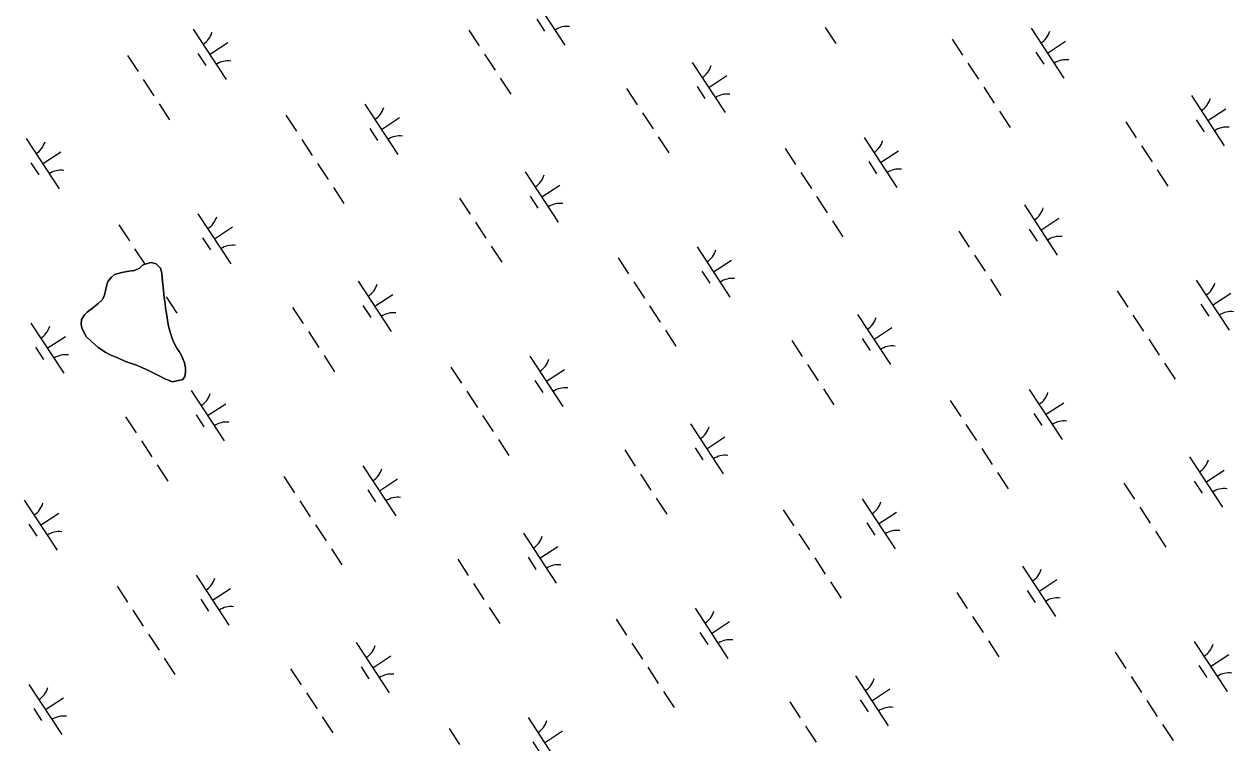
# Model space of a CAD drawing. Extents: x 3945642 to 3966284, y 206476 to 228921.
# Drawn here: x 3952486 to 3953494, y 218632 to 219231 of the extents above; entities that cross this region are included whole.
import ezdxf

# ---------------------------------------------------------------- set-up
doc = ezdxf.new("R2010")
doc.units = 0
doc.layers.add('V-TOPO-SHOR', color=7, linetype='Continuous')
doc.layers.add('V-WETL-SWMP', color=7, linetype='Continuous')

msp = doc.modelspace()

# ---------------------------------------------------------------- linework, layer by layer
at = {"layer": 'V-TOPO-SHOR'}
msp.add_lwpolyline([(3952609.9, 218932.9), (3952606.5, 218934.4), (3952603.6, 218935.6), (3952598.9, 218937.9), (3952593.9, 218940.5), (3952588.2, 218943.3), (3952585, 218944.7), (3952579.8, 218946.8), (3952574.9, 218948.6), (3952570.7, 218950), (3952564.9, 218952.7), (3952560.9, 218954.3), (3952558.1, 218955.5), (3952553.7, 218957.7), (3952547.6, 218961.9), (3952542.5, 218966.5), (3952538.1, 218970.7), (3952536.2, 218973.8), (3952534.4, 218978), (3952533.7, 218981.1), (3952534.2, 218984.9), (3952536.5, 218988.7), (3952538.7, 218991), (3952543.4, 218994.4), (3952548.1, 218998.3), (3952551.4, 219001.2), (3952552.9, 219004.4), (3952554.1, 219008.9), (3952554.9, 219012.7), (3952556.1, 219016.7), (3952559.1, 219020.2), (3952561.7, 219022.3), (3952567.6, 219024.1), (3952573.6, 219025.1), (3952578.3, 219025.6), (3952582.3, 219027.6), (3952585, 219030.2), (3952588, 219031.3), (3952592.1, 219032.4), (3952596.3, 219031.3), (3952599.8, 219027.8), (3952601, 219023.4), (3952601.5, 219016.7), (3952602.3, 219009.2), (3952603.1, 219003.2), (3952603.8, 218998.1), (3952604.2, 218994.4), (3952604.8, 218989.9), (3952605.4, 218986.3), (3952606.2, 218980.6), (3952607.1, 218977.1), (3952608.2, 218973.4), (3952609.7, 218969), (3952611.1, 218965.6), (3952613.6, 218961), (3952615.6, 218958.3), (3952617.7, 218954.4), (3952619.9, 218948.7), (3952620.8, 218944.5), (3952620.8, 218941), (3952620.3, 218937.3), (3952618.4, 218934.9), (3952609.9, 218932.9)], dxfattribs=at)
at = {"layer": 'V-WETL-SWMP'}
for p, q in [((3952909.3, 219255.3), (3952936.7, 219213.5)), ((3952913.3, 219235.2), (3952919.9, 219225.2)), ((3952627.1, 219226.7), (3952654.5, 219184.9)), ((3952856.7, 219226.1), (3952865.5, 219212.8)), ((3953153.7, 219228.3), (3953162.5, 219214.9)), ((3953325.1, 219227.7), (3953352.5, 219185.9)), ((3952640.8, 219205.8), (3952655.9, 219215.7)), ((3953259.4, 219218.6), (3953268.1, 219205.2)), ((3953338.8, 219206.8), (3953353.9, 219216.7)), ((3952572.4, 219204.9), (3952581.2, 219191.5)), ((3952631.1, 219206.6), (3952637.7, 219196.6)), ((3952869.9, 219206.1), (3952878.6, 219192.7)), ((3953329.1, 219207.6), (3953335.7, 219197.6)), ((3953042.9, 219199.1), (3953070.3, 219157.3)), ((3953272.5, 219198.5), (3953281.3, 219185.1)), ((3952585.6, 219184.8), (3952594.4, 219171.4)), ((3952883, 219186), (3952891.8, 219172.6)), ((3953056.6, 219178.2), (3953071.7, 219188.1)), ((3952988.2, 219177.3), (3952997, 219163.9)), ((3953046.9, 219179), (3953053.5, 219169)), ((3953285.7, 219178.5), (3953294.4, 219165.1)), ((3953458.7, 219171.5), (3953486.1, 219129.7)), ((3952598.7, 219164.7), (3952607.5, 219151.4)), ((3952770.2, 219164.2), (3952797.6, 219122.4)), ((3952704.4, 219155.1), (3952713.2, 219141.7)), ((3952783.9, 219143.3), (3952799, 219153.1)), ((3953001.4, 219157.2), (3953010.2, 219143.8)), ((3953298.8, 219158.4), (3953307.6, 219145)), ((3953462.7, 219151.4), (3953469.3, 219141.3)), ((3953472.4, 219150.6), (3953487.5, 219160.5)), ((3952774.2, 219144.1), (3952780.7, 219134)), ((3953404, 219149.7), (3953412.8, 219136.3)), ((3952488, 219135.6), (3952515.4, 219093.8)), ((3952717.6, 219135), (3952726.3, 219121.6)), ((3953014.5, 219137.1), (3953023.3, 219123.7)), ((3953186, 219136.6), (3953213.4, 219094.8)), ((3952501.7, 219114.7), (3952516.8, 219124.5)), ((3953120.2, 219127.5), (3953129, 219114.1)), ((3953199.7, 219115.7), (3953214.8, 219125.5)), ((3953417.2, 219129.6), (3953426, 219116.2)), ((3952492, 219115.5), (3952498.5, 219105.4)), ((3952730.7, 219114.9), (3952739.5, 219101.5)), ((3953190, 219116.5), (3953196.5, 219106.4)), ((3952903.8, 219108), (3952931.2, 219066.1)), ((3953133.4, 219107.4), (3953142.1, 219094)), ((3953430.3, 219109.5), (3953439.1, 219096.1)), ((3952743.9, 219094.8), (3952752.6, 219081.5)), ((3952917.5, 219087.1), (3952932.6, 219096.9)), ((3952849.1, 219086.1), (3952857.9, 219072.7)), ((3952907.8, 219087.8), (3952914.3, 219077.8)), ((3953146.5, 219087.3), (3953155.3, 219073.9)), ((3953319.6, 219080.4), (3953347, 219038.5)), ((3952631.1, 219073), (3952658.5, 219031.2)), ((3952565.3, 219063.9), (3952574, 219050.5)), ((3952644.8, 219052.1), (3952659.8, 219062)), ((3952862.3, 219066.1), (3952871, 219052.7)), ((3953159.7, 219067.2), (3953168.4, 219053.8)), ((3953323.5, 219060.2), (3953330.1, 219050.2)), ((3953333.3, 219059.4), (3953348.3, 219069.3)), ((3952635, 219052.9), (3952641.6, 219042.9)), ((3953264.9, 219058.5), (3953273.7, 219045.1)), ((3952578.4, 219043.8), (3952586.9, 219030.9)), ((3952875.4, 219046), (3952884.2, 219032.6)), ((3953046.9, 219045.4), (3953074.3, 219003.6)), ((3952585, 219030.2), (3952582.3, 219027.6)), ((3952588, 219031.3), (3952585, 219030.2)), ((3952592.1, 219032.4), (3952588, 219031.3)), ((3952596.3, 219031.3), (3952592.1, 219032.4)), ((3952599.8, 219027.8), (3952596.3, 219031.3)), ((3952981.1, 219036.3), (3952989.8, 219022.9)), ((3953060.6, 219024.5), (3953075.6, 219034.4)), ((3953278.1, 219038.4), (3953286.8, 219025.1)), ((3952559.1, 219020.2), (3952556.1, 219016.7)), ((3952561.7, 219022.3), (3952559.1, 219020.2)), ((3952567.6, 219024.1), (3952561.7, 219022.3)), ((3952573.6, 219025.1), (3952567.6, 219024.1)), ((3952578.3, 219025.6), (3952573.6, 219025.1)), ((3952582.3, 219027.6), (3952578.3, 219025.6)), ((3952601, 219023.4), (3952599.8, 219027.8)), ((3952601.5, 219016.7), (3952601, 219023.4)), ((3953050.8, 219025.3), (3953057.4, 219015.3)), ((3952554.9, 219012.7), (3952554.1, 219008.9)), ((3952556.1, 219016.7), (3952554.9, 219012.7)), ((3952602.3, 219009.2), (3952601.5, 219016.7)), ((3952764.7, 219016.8), (3952792.1, 218975)), ((3952994.2, 219016.2), (3953003, 219002.8)), ((3953291.2, 219018.4), (3953300, 219005)), ((3953462.7, 219017.8), (3953490.1, 218976)), ((3952551.4, 219001.2), (3952548.1, 218998.3)), ((3952552.9, 219004.4), (3952551.4, 219001.2)), ((3952554.1, 219008.9), (3952552.9, 219004.4)), ((3952603.1, 219003.2), (3952602.3, 219009.2)), ((3952603.8, 218998.1), (3952603.1, 219003.2)), ((3952604.7, 219003.7), (3952613.5, 218990.3)), ((3952778.4, 218995.9), (3952793.4, 219005.8)), ((3953396.9, 219008.7), (3953405.6, 218995.3)), ((3953476.4, 218996.9), (3953491.4, 219006.8)), ((3952538.7, 218991), (3952536.5, 218988.7)), ((3952543.4, 218994.4), (3952538.7, 218991)), ((3952548.1, 218998.3), (3952543.4, 218994.4)), ((3952604.2, 218994.4), (3952603.8, 218998.1)), ((3952604.8, 218989.9), (3952604.2, 218994.4)), ((3952605.4, 218986.3), (3952604.8, 218989.9)), ((3952710, 218995), (3952718.7, 218981.6)), ((3952768.6, 218996.7), (3952775.2, 218986.7)), ((3953007.4, 218996.2), (3953016.1, 218982.8)), ((3953466.6, 218997.7), (3953473.2, 218987.7)), ((3952491.9, 218981.9), (3952519.3, 218940.1)), ((3952534.2, 218984.9), (3952533.7, 218981.1)), ((3952533.7, 218981.1), (3952534.4, 218978)), ((3952536.5, 218988.7), (3952534.2, 218984.9)), ((3952606.2, 218980.6), (3952605.4, 218986.3)), ((3952607.1, 218977.1), (3952606.2, 218980.6)), ((3953180.5, 218989.2), (3953207.9, 218947.4)), ((3953410, 218988.6), (3953418.8, 218975.2)), ((3952505.6, 218961), (3952520.7, 218970.8)), ((3952534.4, 218978), (3952536.2, 218973.8)), ((3952536.2, 218973.8), (3952538.1, 218970.7)), ((3952538.1, 218970.7), (3952542.5, 218966.5)), ((3952608.2, 218973.4), (3952607.1, 218977.1)), ((3952609.7, 218969), (3952608.2, 218973.4)), ((3952723.1, 218974.9), (3952731.9, 218961.5)), ((3953020.5, 218976.1), (3953029.3, 218962.7)), ((3953194.2, 218968.3), (3953209.2, 218978.2)), ((3952495.9, 218961.8), (3952502.5, 218951.7)), ((3952542.5, 218966.5), (3952547.6, 218961.9)), ((3952547.6, 218961.9), (3952553.7, 218957.7)), ((3952611.1, 218965.6), (3952609.7, 218969)), ((3952613.6, 218961), (3952611.1, 218965.6)), ((3952615.6, 218958.3), (3952613.6, 218961)), ((3953125.8, 218967.4), (3953134.5, 218954)), ((3953184.4, 218969.1), (3953191, 218959)), ((3953423.2, 218968.5), (3953431.9, 218955.2)), ((3952553.7, 218957.7), (3952558.1, 218955.5)), ((3952558.1, 218955.5), (3952560.9, 218954.3)), ((3952560.9, 218954.3), (3952564.9, 218952.7)), ((3952564.9, 218952.7), (3952570.7, 218950)), ((3952570.7, 218950), (3952574.9, 218948.6)), ((3952617.7, 218954.4), (3952615.6, 218958.3)), ((3952619.9, 218948.7), (3952617.7, 218954.4)), ((3952736.3, 218954.8), (3952745, 218941.4)), ((3952907.7, 218954.3), (3952935.1, 218912.5)), ((3952574.9, 218948.6), (3952579.8, 218946.8)), ((3952579.8, 218946.8), (3952585, 218944.7)), ((3952585, 218944.7), (3952588.2, 218943.3)), ((3952588.2, 218943.3), (3952593.9, 218940.5)), ((3952593.9, 218940.5), (3952598.9, 218937.9)), ((3952620.8, 218944.5), (3952619.9, 218948.7)), ((3952620.3, 218937.3), (3952620.8, 218941)), ((3952620.8, 218941), (3952620.8, 218944.5)), ((3952841.9, 218945.2), (3952850.7, 218931.8)), ((3952921.4, 218933.4), (3952936.5, 218943.2)), ((3953138.9, 218947.3), (3953147.7, 218933.9)), ((3953436.3, 218948.5), (3953445.1, 218935.1)), ((3952598.9, 218937.9), (3952603.6, 218935.6)), ((3952603.6, 218935.6), (3952606.5, 218934.4)), ((3952606.5, 218934.4), (3952609.9, 218932.9)), ((3952609.9, 218932.9), (3952618.4, 218934.9)), ((3952618.4, 218934.9), (3952620.3, 218937.3)), ((3952911.7, 218934.2), (3952918.3, 218924.1)), ((3952625.5, 218925.7), (3952652.9, 218883.8)), ((3952855.1, 218925.1), (3952863.9, 218911.7)), ((3953152.1, 218927.2), (3953160.8, 218913.8)), ((3953323.5, 218926.7), (3953350.9, 218884.8)), ((3952639.2, 218904.8), (3952654.3, 218914.6)), ((3953257.7, 218917.5), (3953266.5, 218904.2)), ((3953337.2, 218905.7), (3953352.3, 218915.6)), ((3952570.8, 218903.8), (3952579.6, 218890.4)), ((3952629.5, 218905.5), (3952636, 218895.5)), ((3952868.2, 218905), (3952877, 218891.6)), ((3953327.5, 218906.5), (3953334.1, 218896.5)), ((3953041.3, 218898), (3953068.7, 218856.2)), ((3953270.9, 218897.5), (3953279.7, 218884.1)), ((3952584, 218883.8), (3952592.7, 218870.4)), ((3952881.4, 218884.9), (3952890.2, 218871.5)), ((3953055, 218877.1), (3953070.1, 218887)), ((3952986.6, 218876.2), (3952995.4, 218862.8)), ((3953045.3, 218877.9), (3953051.8, 218867.9)), ((3953284, 218877.4), (3953292.8, 218864)), ((3953457.1, 218870.4), (3953484.5, 218828.6)), ((3952597.1, 218863.7), (3952605.9, 218850.3)), ((3952768.6, 218863.1), (3952796, 218821.3)), ((3953470.8, 218849.5), (3953485.9, 218859.4)), ((3952702.8, 218854), (3952711.6, 218840.6)), ((3952782.3, 218842.2), (3952797.3, 218852.1)), ((3952999.8, 218856.1), (3953008.5, 218842.8)), ((3953297.2, 218857.3), (3953306, 218843.9)), ((3953402.4, 218848.6), (3953411.2, 218835.2)), ((3953461.1, 218850.3), (3953467.6, 218840.3)), ((3952772.5, 218843), (3952779.1, 218833)), ((3952486.4, 218834.5), (3952513.8, 218792.7)), ((3952715.9, 218833.9), (3952724.7, 218820.5)), ((3953012.9, 218836.1), (3953021.7, 218822.7)), ((3953184.4, 218835.5), (3953211.8, 218793.7)), ((3953415.6, 218828.5), (3953424.3, 218815.1)), ((3952500.1, 218813.6), (3952515.1, 218823.5)), ((3953118.6, 218826.4), (3953127.4, 218813)), ((3953198.1, 218814.6), (3953213.1, 218824.5)), ((3952490.3, 218814.4), (3952496.9, 218804.4)), ((3952729.1, 218813.8), (3952737.9, 218800.5)), ((3953188.3, 218815.4), (3953194.9, 218805.3)), ((3953428.7, 218808.4), (3953437.5, 218795.1)), ((3952902.2, 218806.9), (3952929.6, 218765.1)), ((3953131.7, 218806.3), (3953140.5, 218792.9)), ((3952742.3, 218793.8), (3952751, 218780.4)), ((3952915.9, 218786), (3952930.9, 218795.8)), ((3952847.5, 218785.1), (3952856.3, 218771.7)), ((3952906.1, 218786.8), (3952912.7, 218776.7)), ((3953144.9, 218786.2), (3953153.7, 218772.8)), ((3953318, 218779.3), (3953345.4, 218737.5)), ((3952629.5, 218772), (3952656.9, 218730.1)), ((3953331.7, 218758.4), (3953346.7, 218768.2)), ((3952563.7, 218762.8), (3952572.4, 218749.5)), ((3952643.2, 218751.1), (3952658.2, 218760.9)), ((3952860.6, 218765), (3952869.4, 218751.6)), ((3953158, 218766.2), (3953166.8, 218752.8)), ((3953321.9, 218759.2), (3953328.5, 218749.1)), ((3952633.4, 218751.9), (3952640, 218741.8)), ((3953263.3, 218757.4), (3953272, 218744.1)), ((3952576.8, 218742.8), (3952585.6, 218729.4)), ((3952873.8, 218744.9), (3952882.6, 218731.5)), ((3953045.2, 218744.4), (3953072.6, 218702.5)), ((3952979.5, 218735.2), (3952988.2, 218721.8)), ((3953058.9, 218723.4), (3953074, 218733.3)), ((3953276.4, 218737.4), (3953285.2, 218724)), ((3952590, 218722.7), (3952598.7, 218709.3)), ((3953049.2, 218724.2), (3953055.8, 218714.2)), ((3952763, 218715.7), (3952790.4, 218673.9)), ((3952992.6, 218715.2), (3953001.4, 218701.8)), ((3953289.6, 218717.3), (3953298.4, 218703.9)), ((3953395.3, 218707.6), (3953404, 218694.2)), ((3953461, 218716.7), (3953488.4, 218674.9)), ((3952603.1, 218702.6), (3952611.9, 218689.2)), ((3952776.7, 218694.8), (3952791.8, 218704.7)), ((3953474.7, 218695.8), (3953489.8, 218705.7)), ((3952708.3, 218693.9), (3952717.1, 218680.5)), ((3952767, 218695.6), (3952773.6, 218685.6)), ((3953005.8, 218695.1), (3953014.5, 218681.7)), ((3953178.8, 218688.1), (3953206.2, 218646.3)), ((3953408.4, 218687.5), (3953417.2, 218674.2)), ((3953465, 218696.6), (3953471.6, 218686.6)), ((3952490.3, 218680.8), (3952517.7, 218639)), ((3953192.5, 218667.2), (3953207.6, 218677.1)), ((3952504, 218659.9), (3952519.1, 218669.8)), ((3952721.5, 218673.8), (3952730.3, 218660.4)), ((3953018.9, 218675), (3953027.7, 218661.6)), ((3953182.8, 218668), (3953189.4, 218658)), ((3953421.6, 218667.5), (3953430.3, 218654.1)), ((3952494.3, 218660.7), (3952500.8, 218650.7)), ((3953124.1, 218666.3), (3953132.9, 218652.9)), ((3952734.6, 218653.8), (3952743.4, 218640.4)), ((3952906.1, 218653.2), (3952933.5, 218611.4)), ((3953434.7, 218647.4), (3953443.5, 218634)), ((3952840.3, 218644.1), (3952849.1, 218630.7)), ((3952919.8, 218632.3), (3952934.9, 218642.2)), ((3953137.3, 218646.2), (3953146.1, 218632.8)), ((3952910.1, 218633.1), (3952916.6, 218623))]:
    msp.add_line(p, q, dxfattribs=at)
for centre, start, end in [((3952625.9, 219229.1), 302.4575, 344.0011), ((3952938.4, 219211.5), 82.4574, 124.0011), ((3953323.9, 219230.1), 302.4575, 344.0011), ((3953354.2, 219183.8), 82.4574, 124.0011), ((3952656.2, 219182.8), 82.4574, 124.0011), ((3953041.7, 219201.4), 302.4575, 344.0011), ((3953072, 219155.2), 82.4574, 124.0011), ((3952769, 219166.5), 302.4575, 344.0011), ((3953457.5, 219173.8), 302.4575, 344.0011), ((3953487.8, 219127.6), 82.4574, 124.0011), ((3952486.8, 219137.9), 302.4575, 344.0011), ((3952799.2, 219120.3), 82.4574, 124.0011), ((3953184.8, 219138.9), 302.4575, 344.0011), ((3952517, 219091.7), 82.4574, 124.0011), ((3952902.6, 219110.3), 302.4575, 344.0011), ((3953215, 219092.7), 82.4574, 124.0011), ((3952932.8, 219064.1), 82.4574, 124.0011), ((3952629.8, 219075.4), 302.4575, 344.0011), ((3953318.4, 219082.7), 302.4575, 344.0011), ((3953348.6, 219036.5), 82.4574, 124.0011), ((3952660.1, 219029.2), 82.4574, 124.0011), ((3953045.6, 219047.7), 302.4575, 344.0011), ((3952763.4, 219019.1), 302.4575, 344.0011), ((3953075.9, 219001.5), 82.4574, 124.0011), ((3953461.4, 219020.1), 302.4575, 344.0011), ((3952793.7, 218972.9), 82.4574, 124.0011), ((3953491.7, 218973.9), 82.4574, 124.0011), ((3952490.7, 218984.2), 302.4575, 344.0011), ((3953179.2, 218991.5), 302.4575, 344.0011), ((3953209.5, 218945.3), 82.4574, 124.0011), ((3952521, 218938), 82.4574, 124.0011), ((3952906.5, 218956.6), 302.4575, 344.0011), ((3952624.3, 218928), 302.4575, 344.0011), ((3952936.8, 218910.4), 82.4574, 124.0011), ((3953322.3, 218929), 302.4575, 344.0011), ((3952654.6, 218881.8), 82.4574, 124.0011), ((3953352.6, 218882.8), 82.4574, 124.0011), ((3953040.1, 218900.4), 302.4575, 344.0011), ((3953070.3, 218854.2), 82.4574, 124.0011), ((3952767.4, 218865.4), 302.4575, 344.0011), ((3953455.9, 218872.8), 302.4575, 344.0011), ((3953486.1, 218826.5), 82.4574, 124.0011), ((3952485.1, 218836.8), 302.4575, 344.0011), ((3952797.6, 218819.2), 82.4574, 124.0011), ((3953183.1, 218837.8), 302.4575, 344.0011), ((3952515.4, 218790.6), 82.4574, 124.0011), ((3953213.4, 218791.6), 82.4574, 124.0011), ((3952900.9, 218809.2), 302.4575, 344.0011), ((3952931.2, 218763), 82.4574, 124.0011), ((3952628.2, 218774.3), 302.4575, 344.0011), ((3953316.7, 218781.6), 302.4575, 344.0011), ((3953347, 218735.4), 82.4574, 124.0011), ((3952658.5, 218728.1), 82.4574, 124.0011), ((3953044, 218746.7), 302.4575, 344.0011), ((3953074.3, 218700.5), 82.4574, 124.0011), ((3952761.8, 218718.1), 302.4575, 344.0011), ((3953459.8, 218719.1), 302.4575, 344.0011), ((3952792.1, 218671.9), 82.4574, 124.0011), ((3953490.1, 218672.9), 82.4574, 124.0011), ((3952489.1, 218683.1), 302.4575, 344.0011), ((3953177.6, 218690.5), 302.4575, 344.0011), ((3953207.9, 218644.2), 82.4574, 124.0011), ((3952519.3, 218636.9), 82.4574, 124.0011), ((3952904.9, 218655.5), 302.4575, 344.0011)]:
    msp.add_arc(centre, 17.6, start, end, dxfattribs=at)

doc.saveas('drawing.dxf')
